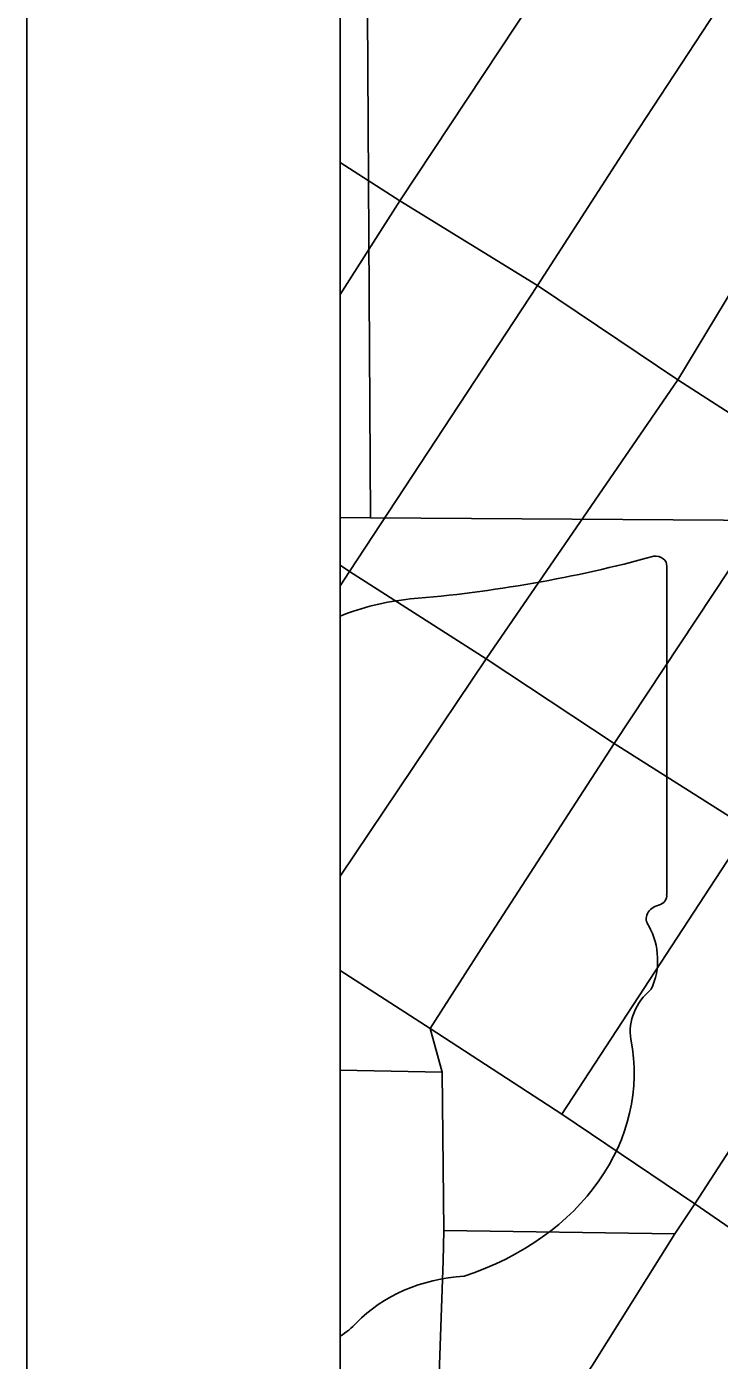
# Model space of a CAD drawing. Extents: x 0 to 40.2, y 0 to 22.
# Drawn here: x 2 to 2.221, y 19.5733 to 19.9991 of the extents above; entities that cross this region are included whole.
import ezdxf

# ---------------------------------------------------------------- set-up
doc = ezdxf.new("R2010")
doc.units = 0
for name, color, linetype in [('Default', 7, 'Continuous'), ('GM_X_Adjacent_County', 7, 'Continuous'), ('GM_X_Corporation', 7, 'Continuous'), ('GM_X_Major_Lake', 7, 'Continuous'), ('GM_X_Major_Lake_Text', 7, 'Continuous'), ('GM_X_Township_Road', 7, 'Continuous'), ('GM_X_Unincorporated_Location', 7, 'Continuous')]:
    doc.layers.add(name, color=color, linetype=linetype)

msp = doc.modelspace()

# ---------------------------------------------------------------- linework, layer by layer
at = {"layer": 'Default'}
msp.add_line((2.1, 19.81093), (2.1, 19.58097), dxfattribs=at)
msp.add_lwpolyline([(2.20418, 19.72201), (2.20417, 19.72201), (2.2042, 19.72199), (2.2042, 19.82686)], dxfattribs=at)
for centre, major_axis, start_param, end_param in [((2.0868, 20.09455), (0.34952, 0), 4.814394, 5.042369), ((2.20055, 19.82711), (0.00367, 0), 6.197627, 7.989034), ((2.13138, 19.76059), (0.07032, 0), 1.699012, 2.033444), ((2.20029, 19.72158), (0.00393, 0), 5.054544, 6.418171), ((2.20336, 19.7143), (0.00568, 0), 1.883976, 3.671073), ((2.16723, 19.70107), (0.03409, 0), 5.934695, 6.695948), ((2.21735, 19.67818), (0.0248, 0), 2.387724, 3.262537), ((2.10638, 19.66486), (0.08742, 0), 5.101753, 6.440018), ((2.14324, 19.56197), (0.04788, 0), 1.647645, 2.488434), ((2.08258, 19.59875), (0.02824, 0), 5.377006, 5.64225)]:
    msp.add_ellipse(centre, major_axis=major_axis, ratio=0.8, start_param=start_param, end_param=end_param, dxfattribs=at)
at = {"layer": 'GM_X_Adjacent_County'}
for p, q in [((2, 21), (2, 14)), ((2.1, 20.9), (2.1, 14.1))]:
    msp.add_line(p, q, dxfattribs=at)
at = {"layer": 'GM_X_Corporation'}
for points in [[(8.9, 20.9), (2.1, 20.9), (2.1, 17.42646)], [(5.58802, 20.9), (2.1, 20.9), (2.1, 17.42646)], [(5.58802, 20.9), (2.1, 20.9), (2.1, 17.42646)]]:
    msp.add_lwpolyline(points, dxfattribs=at)
for points in [[(3.09295, 20.61798), (3.10857, 20.04508), (2.84991, 19.83738), (2.10973, 19.84231), (2.10514, 20.61369)], [(2.1, 20.61363), (2.1, 19.84245), (2.10973, 19.84231), (2.10514, 20.61369)]]:
    msp.add_lwpolyline(points, close=True, dxfattribs=at)
at = {"layer": 'GM_X_Major_Lake'}
msp.add_line((2.27257, 19.71523), (2.21322, 19.6233), dxfattribs=at)
for points in [[(2.27257, 19.71523), (2.23033, 19.74307), (2.18739, 19.77027), (2.14657, 19.79724), (2.10298, 19.8252), (2.1, 19.82714)], [(2.21322, 19.6233), (2.20675, 19.61364), (2.18049, 19.57169), (2.15725, 19.53644), (2.14117, 19.51566), (2.13083, 19.50546), (2.11562, 19.49323), (2.1, 19.48067)]]:
    msp.add_lwpolyline(points, dxfattribs=at)
at = {"layer": 'GM_X_Major_Lake_Text'}
for points in [[(2.27426, 20.17868), (2.23474, 20.11791), (2.17747, 20.03188), (2.11902, 19.9435), (2.1, 19.91356)], [(2.18739, 19.77027), (2.22409, 19.82568), (2.24741, 19.86083), (2.30477, 19.94946), (2.36084, 20.03559), (2.41768, 20.12284)], [(2.1, 19.95575), (2.11902, 19.9435), (2.163, 19.91651), (2.20772, 19.88639), (2.24741, 19.86083), (2.28983, 19.83353), (2.3314, 19.80587), (2.37693, 19.77585), (2.42806, 19.74193), (2.47959, 19.70832), (2.53222, 19.67282), (2.58422, 19.63991), (2.63623, 19.6063)], [(2.12872, 19.67926), (2.14591, 19.70621), (2.18739, 19.77027)], [(2.1, 19.66594), (2.13255, 19.66533), (2.12872, 19.67926)]]:
    msp.add_lwpolyline(points, dxfattribs=at)
at = {"layer": 'GM_X_Township_Road'}
msp.add_lwpolyline([(2.1, 20.9), (8.9, 20.9), (8.9, 14.1), (2.1, 14.1)], close=True, dxfattribs=at)
at = {"layer": 'GM_X_Unincorporated_Location'}
msp.add_line((2.13305, 19.61479), (2.20675, 19.61364), dxfattribs=at)
for points in [[(2.1, 19.82062), (2.10298, 19.8252), (2.163, 19.91651), (2.19323, 19.96333), (2.22001, 20.00419), (2.24377, 20.04056), (2.27668, 20.09049), (2.31123, 20.14352), (2.33356, 20.17782), (2.33287, 20.24602)], [(2.1, 19.72792), (2.14657, 19.79724), (2.20772, 19.88639), (2.26204, 19.97622), (2.31875, 20.0631), (2.37546, 20.15031)], [(2.17071, 19.65187), (2.23033, 19.74307), (2.28983, 19.83353), (2.34669, 19.92132), (2.35809, 19.92163), (2.3657, 19.9332), (2.38695, 19.96439), (2.39766, 19.9789), (2.41257, 20.00193), (2.47067, 20.08825), (2.49218, 20.12465)], [(2.1, 19.69779), (2.12872, 19.67926), (2.17071, 19.65187), (2.21322, 19.6233)], [(2.12063, 19.51597), (2.12719, 19.51718), (2.13013, 19.52124), (2.13073, 19.52772), (2.13082, 19.54396), (2.13128, 19.55986), (2.13283, 19.605), (2.13305, 19.61479), (2.13255, 19.66533)], [(2.21322, 19.6233), (2.23679, 19.60695), (2.25116, 19.59776)]]:
    msp.add_lwpolyline(points, dxfattribs=at)

doc.saveas('drawing.dxf')
